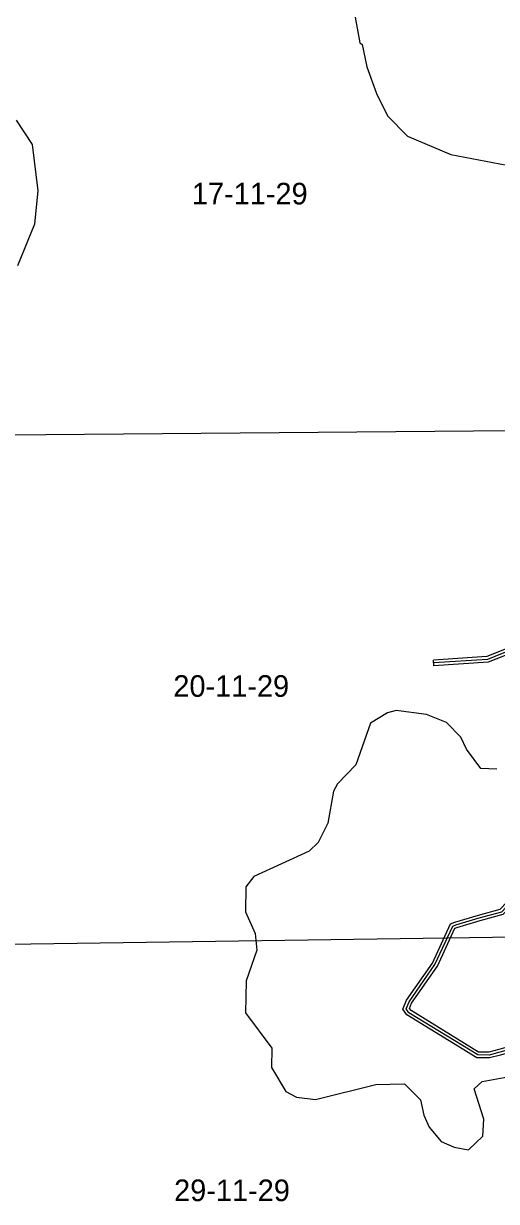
# Model space of a CAD drawing. Extents: x 457167 to 656239, y 1787309 to 1969297.
# Drawn here: x 527283 to 532202, y 1884202 to 1896458 of the extents above; entities that cross this region are included whole.
import ezdxf

# ---------------------------------------------------------------- set-up
doc = ezdxf.new("R2010")
doc.units = 0
for name, color, linetype in [('Level 1', 7, 'Continuous'), ('Level 2', 7, 'Continuous'), ('Level 31', 7, 'Continuous'), ('Level 32', 7, 'Continuous'), ('Level 7', 7, 'Continuous')]:
    doc.layers.add(name, color=color, linetype=linetype)

msp = doc.modelspace()

# ---------------------------------------------------------------- linework, layer by layer
at = {"layer": 'Level 1'}
for p, q in [((532368.304, 1892221.06), (527110.553, 1892176.439)), ((527117.747, 1886879.073), (532401.835, 1886955.356))]:
    msp.add_line(p, q, dxfattribs=at)
at = {"layer": 'Level 31'}
for points in [[(534803.854, 1890776.16), (534194.817, 1890382.876), (533957.88, 1890284.381), (533691.48, 1890220.895), (532359.918, 1889942.401), (532263.1, 1889901.632), (532108.015, 1889840.695), (531549.43, 1889805.112)], [(534255.824, 1885037.468), (534041.595, 1885083.628), (533559.22, 1885223.404), (533363.659, 1885335.689), (533244.194, 1885470.996), (533153.76, 1885536.025), (532552.134, 1885775.848), (532399.86, 1885799.992), (532236.22, 1885753.992), (532127.662, 1885724.9), (532007.753, 1885725.665), (531292.625, 1886165.529), (531263.501, 1886206.718), (531293.009, 1886279.712), (531563.066, 1886665.358), (531748.565, 1887066.199), (531781.056, 1887080.999), (532023.974, 1887152.915), (532257.957, 1887216.497), (532340.308, 1887304.224), (532331.91, 1887456.619), (532370.585, 1887609.221)]]:
    msp.add_lwpolyline(points, dxfattribs=at)
at = {"layer": 'Level 32'}
msp.add_line((531551.337, 1889775.172), (531547.523, 1889835.052), dxfattribs=at)
for points in [[(534768.79, 1890789.227), (534180.81, 1890409.542), (533948.585, 1890313.007), (533684.931, 1890250.175), (532350.943, 1889971.174), (532251.791, 1889929.422), (532101.418, 1889870.336), (531547.523, 1889835.052)], [(534775.947, 1890722.426), (534208.825, 1890356.21), (533967.175, 1890255.756), (533698.03, 1890191.615), (532368.893, 1889913.627), (532274.41, 1889873.843), (532114.612, 1889811.054), (531551.337, 1889775.172)], [(534205.348, 1885017.655), (534034.251, 1885054.521), (533547.408, 1885195.591), (533344.439, 1885312.131), (533223.939, 1885448.61), (533139.233, 1885509.519), (532544.133, 1885746.741), (532401.652, 1885769.332), (532244.163, 1885725.061), (532131.519, 1885694.874), (531999.177, 1885695.718), (531271.675, 1886143.193), (531229.549, 1886202.775), (531266.475, 1886294.123), (531536.96, 1886680.381), (531726.01, 1887088.891), (531770.529, 1887109.171), (532015.78, 1887181.776), (532241.895, 1887243.221), (532309.646, 1887315.395), (532301.703, 1887459.546), (532345.399, 1887631.951)], [(534242.66, 1885070.994), (534048.937, 1885112.735), (533571.033, 1885251.216), (533382.88, 1885359.247), (533264.449, 1885493.383), (533168.286, 1885562.531), (532560.135, 1885804.954), (532398.068, 1885830.652), (532228.278, 1885782.923), (532123.806, 1885754.925), (532016.328, 1885755.611), (531313.575, 1886187.865), (531297.455, 1886210.662), (531319.542, 1886265.301), (531589.172, 1886650.336), (531771.121, 1887043.507), (531791.584, 1887052.827), (532032.167, 1887124.052), (532274.019, 1887189.773), (532370.97, 1887293.053), (532362.117, 1887453.691), (532395.775, 1887586.49)]]:
    msp.add_lwpolyline(points, dxfattribs=at)
at = {"layer": 'Level 7'}
for points in [[(530732.106, 1896523.131), (530781.281, 1896256.205), (530806.252, 1896239.435), (530855.517, 1896005.85), (530954.673, 1895730.455), (531070.63, 1895496.641), (531278.356, 1895287.578), (531727.898, 1895094.41), (532311.11, 1894984.134)], [(527222.565, 1893941.766), (527399.03, 1894374.698), (527433.455, 1894716.366), (527376.666, 1895200.067), (527210.719, 1895450.681)], [(531891.473, 1888908.246), (531833.51, 1889033.487), (531683.945, 1889184.029), (531475.8, 1889268.048), (531159.153, 1889310.736), (531067.392, 1889286.024), (530891.97, 1889178.209), (530740.545, 1888745.207), (530548.155, 1888545.76), (530506.245, 1888470.857), (530446.81, 1888137.599), (530346.121, 1887937.853), (530254.131, 1887846.45), (529678.075, 1887581.516), (529594.355, 1887473.402), (529593.54, 1887214.976), (529692.855, 1886989.602), (529708.969, 1886814.478), (529599.592, 1886498.05), (529590.177, 1886164.631), (529864.099, 1885796.946), (529863.442, 1885596.871), (530012.709, 1885346.297), (530120.891, 1885287.577), (530320.865, 1885261.949), (530946.604, 1885418.311), (531246.75, 1885425.705), (531412.915, 1885258.423), (531445.778, 1885099.93), (531503.701, 1884974.687), (531628.296, 1884824.246), (531761.48, 1884765.466), (531911.462, 1884739.966), (532061.943, 1884881.222), (532070.87, 1885056.256), (531971.843, 1885373.362), (532055.433, 1885448.096), (532322.357, 1885497.26)], [(532207.572, 1888698.814), (532040.88, 1888707.682), (531891.473, 1888908.246)]]:
    msp.add_lwpolyline(points, dxfattribs=at)

# ---------------------------------------------------------------- texts
at = {"layer": 'Level 2'}
for s, p in [('17-11-29', (529034.136, 1894575.496)), ('20-11-29', (528841.366, 1889452.166)), ('29-11-29', (528849.114, 1884204.731))]:
    msp.add_text(s, height=225, dxfattribs=at).set_placement(p)

doc.saveas('drawing.dxf')
